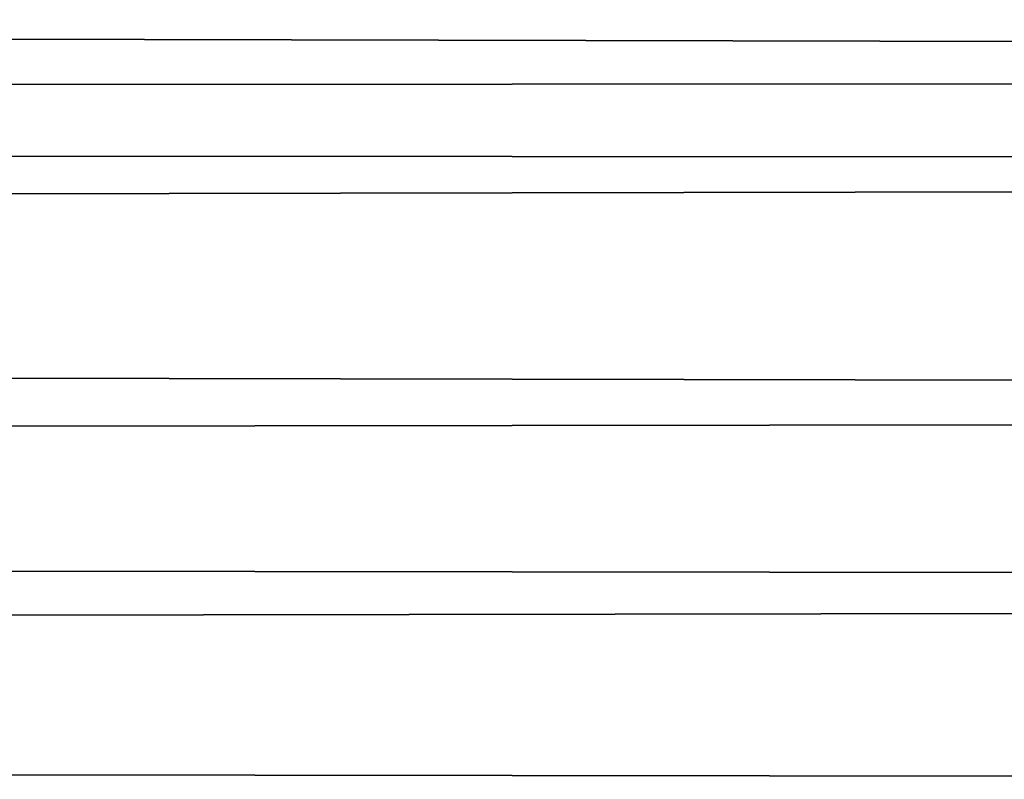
# Model space of a CAD drawing. Header units: millimetres. Extents: x -184 to 165, y -135 to 242.
# Tile 733 of 1056: x -37.398 to -36.28, y -81.48 to -80.617. Entities that reach past the tile are written whole.
import ezdxf

# ---------------------------------------------------------------- set-up
doc = ezdxf.new("R2010")
doc.units = ezdxf.units.MM
doc.header["$LTSCALE"] = 41.718519
doc.layers.add('384', color=7, linetype='CONTINUOUS')
doc.layers.add('386', color=7, linetype='CONTINUOUS')

msp = doc.modelspace()

# ---------------------------------------------------------------- linework, layer by layer
at = {"layer": '384', "linetype": 'CONTINUOUS'}
for points in [[(-19.3292, -80.2875, 60), (-19.4795, -80.6789, 60), (-178.1538, -80.3322, 60), (-19.3292, -80.2875, 60)], [(-19.4795, -80.6789, 60), (-177.9795, -80.7844, 60), (-178.1538, -80.3322, 60), (-19.4795, -80.6789, 60)], [(-19.4795, -80.6789, 60), (-19.6261, -81.0549, 60), (-177.9795, -80.7844, 60), (-19.4795, -80.6789, 60)], [(-19.6261, -81.0549, 60), (-177.7903, -81.2671, 60), (-177.9795, -80.7844, 60), (-19.6261, -81.0549, 60)], [(-19.6261, -81.0549, 60), (-19.8025, -81.5007, 60), (-177.7903, -81.2671, 60), (-19.6261, -81.0549, 60)], [(-19.8025, -81.5007, 60), (-177.5651, -81.8305, 60), (-177.7903, -81.2671, 60), (-19.8025, -81.5007, 60)]]:
    msp.add_3dface(points, dxfattribs=at)
at = {"layer": '386', "linetype": 'CONTINUOUS'}
for points in [[(-178.1708, -80.2875, 63), (-178.0205, -80.6789, 63), (-19.3462, -80.3322, 63), (-178.1708, -80.2875, 63)], [(-178.0205, -80.6789, 63), (-19.5205, -80.7844, 63), (-19.3462, -80.3322, 63), (-178.0205, -80.6789, 63)], [(-178.0205, -80.6789, 63), (-177.8739, -81.0549, 63), (-19.5205, -80.7844, 63), (-178.0205, -80.6789, 63)], [(-177.8739, -81.0549, 63), (-19.7097, -81.2671, 63), (-19.5205, -80.7844, 63), (-177.8739, -81.0549, 63)], [(-177.8739, -81.0549, 63), (-177.6975, -81.5007, 63), (-19.7097, -81.2671, 63), (-177.8739, -81.0549, 63)], [(-177.6975, -81.5007, 63), (-19.9349, -81.8305, 63), (-19.7097, -81.2671, 63), (-177.6975, -81.5007, 63)]]:
    msp.add_3dface(points, dxfattribs=at)

doc.saveas('drawing.dxf')
